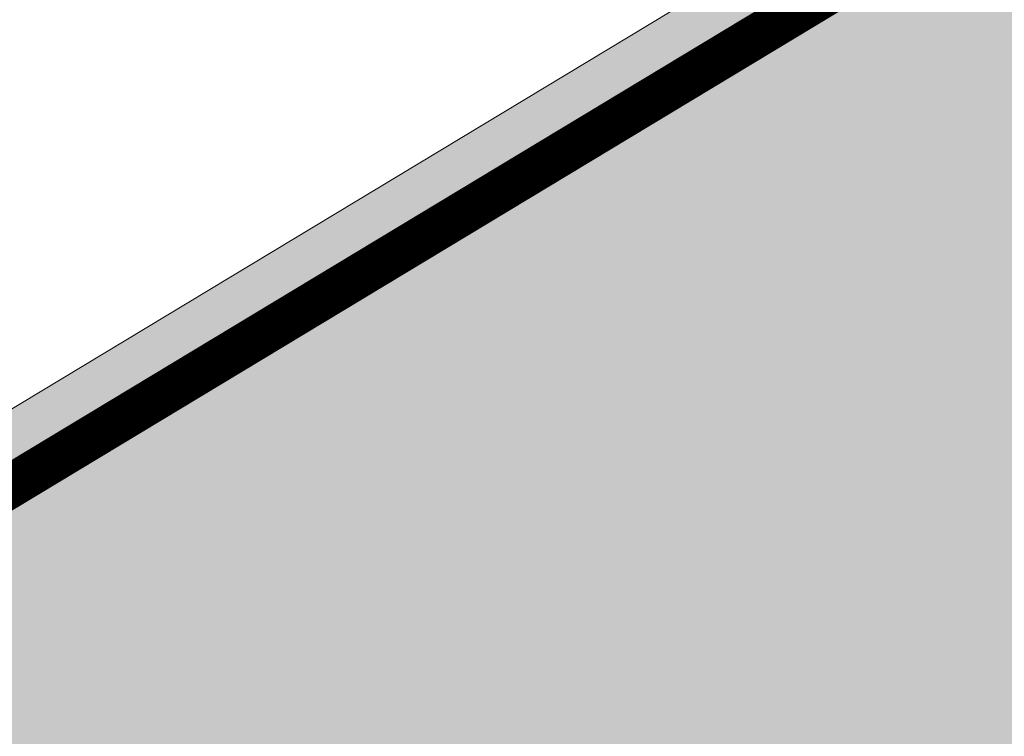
# Model space of a CAD drawing. Header units: metres. Extents: x 163628 to 168255, y 402691 to 405367.
# Tile 756 of 1056: x 165574.05 to 165576.3, y 403986.15 to 403987.79. Entities that reach past the tile are written whole.
import ezdxf

# ---------------------------------------------------------------- set-up
doc = ezdxf.new("R2010")
doc.units = ezdxf.units.M
doc.layers.add('X-CA190022.004-UO-ARC_Arcering$0$N-WE-VH-VERHARDING_ASFALT_ROOD-A', color=14, linetype='Continuous', lineweight=0, transparency=0.5)
doc.layers.add('X-CA190022.004-UO-DWM_Snelfietsroute$0$B-WE-VH-KANTVERHARDING-G', color=7, linetype='Continuous', lineweight=20)
doc.layers.add('X-CA190022.004-UO-DWM_Snelfietsroute$0$N-WE-VW-MARKERING_LANGS_STREEP_DOORGETROKKEN_010-G', color=7, linetype='Continuous', lineweight=20)

msp = doc.modelspace()

# ---------------------------------------------------------------- hatches: boundary and pattern name
at = {"layer": 'X-CA190022.004-UO-ARC_Arcering$0$N-WE-VH-VERHARDING_ASFALT_ROOD-A'}
h = msp.add_hatch(color=256, dxfattribs=at)
h.dxf.hatch_style = 1
h.paths.add_polyline_path([(165529.816, 403953.4711), (165532.7039, 403956.307), (165535.0132, 403958.4736), (165536.968, 403960.1399), (165538.772, 403961.51), (165541.4326, 403963.1582), (165549.9764, 403968.3098), (165558.5401, 403973.4735), (165567.1038, 403978.6371), (165575.6675, 403983.8008), (165576.1108, 403984.0681), (165579.9444, 403986.3795), (165578.1471, 403989.3829), (165574.3036, 403987.0654), (165573.8602, 403986.7981), (165565.2965, 403981.6344), (165556.7329, 403976.4708), (165548.1692, 403971.3071), (165539.6253, 403966.1555), (165536.9478, 403964.457), (165534.2955, 403962.4794), (165532.8436, 403961.2492), (165531.3524, 403959.86), (165529.5466, 403958.1009), (165528.3103, 403956.8931), (165526.2521, 403954.826), (165524.1561, 403952.6452), (165519.475, 403947.519), (165522.0767, 403945.1432), (165526.7639, 403950.2877)])

# ---------------------------------------------------------------- linework, layer by layer
at = {"layer": 'X-CA190022.004-UO-DWM_Snelfietsroute$0$B-WE-VH-KANTVERHARDING-G', "flags": 128}
msp.add_lwpolyline([(165519.475, 403947.519), (165524.1561, 403952.6452), (165526.2521, 403954.826), (165528.3103, 403956.8931), (165529.5466, 403958.1009), (165531.3524, 403959.86), (165532.8436, 403961.2492), (165534.2955, 403962.4794), (165536.9478, 403964.457), (165539.6253, 403966.1555), (165577.6511, 403989.0838)], dxfattribs=at)
at = {"layer": 'X-CA190022.004-UO-DWM_Snelfietsroute$0$N-WE-VW-MARKERING_LANGS_STREEP_DOORGETROKKEN_010-G', "const_width": 0.1, "flags": 128}
msp.add_lwpolyline([(165519.5858, 403947.4179), (165524.2656, 403952.5427), (165526.3593, 403954.7211), (165528.4159, 403956.7865), (165529.6514, 403957.9935), (165531.4559, 403959.7514), (165532.9432, 403961.137), (165534.3889, 403962.362), (165537.0329, 403964.3334), (165539.7043, 403966.0279), (165577.7285, 403988.9554)], dxfattribs=at)

doc.saveas('drawing.dxf')
